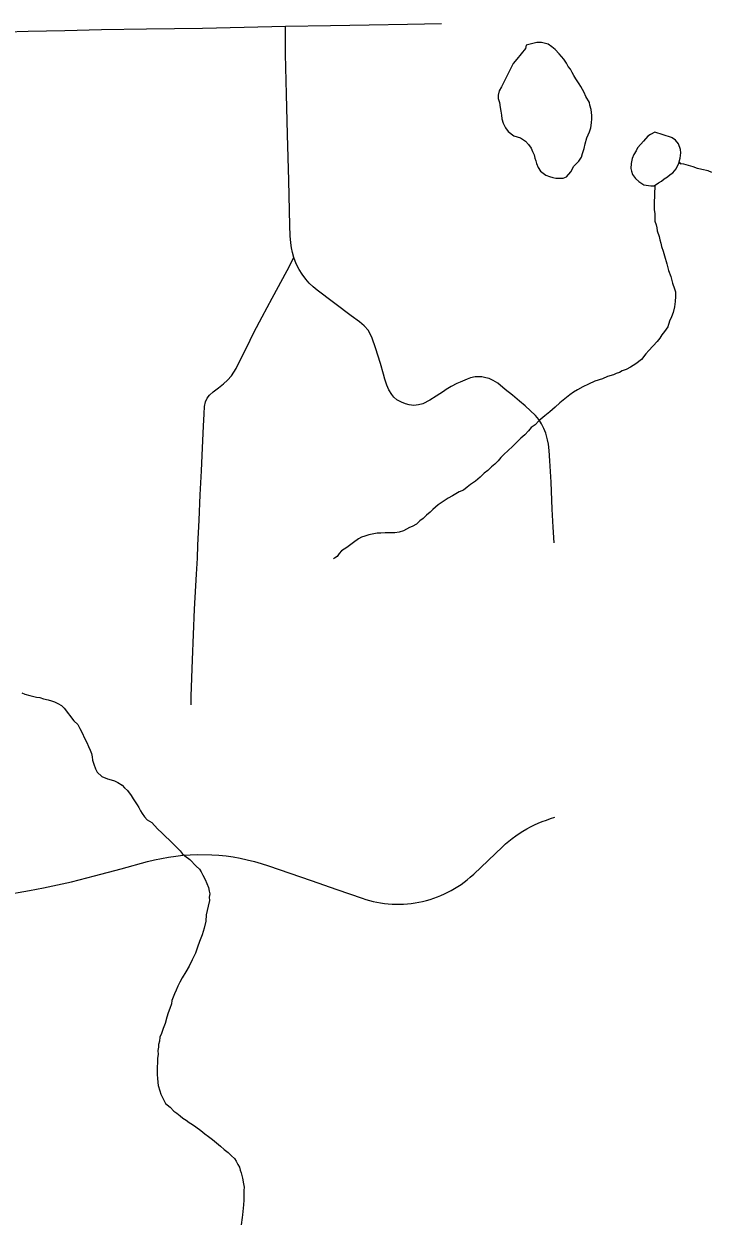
# Model space of a CAD drawing. Extents: x 103424 to 290657, y 38711 to 110967.
# Drawn here: x 214249.5064 to 214249.742, y 40211.5108 to 40211.922 of the extents above; entities that cross this region are included whole.
import ezdxf

# ---------------------------------------------------------------- set-up
doc = ezdxf.new("R2010")
doc.units = 0
for name, color, linetype in [('GM_X_Minor_Lake', 7, 'Continuous'), ('GM_X_Minor_River', 7, 'Continuous'), ('GM_X_Township_Road', 7, 'Continuous')]:
    doc.layers.add(name, color=color, linetype=linetype)

msp = doc.modelspace()

# ---------------------------------------------------------------- linework, layer by layer
at = {"layer": 'GM_X_Minor_Lake'}
for points in [[(214249.67929, 40211.91468), (214249.67912, 40211.91353), (214249.67764, 40211.91161), (214249.67615, 40211.90987), (214249.67485, 40211.90832), (214249.67375, 40211.90602), (214249.6721, 40211.90276), (214249.67081, 40211.90027), (214249.67008, 40211.89892), (214249.66973, 40211.8974), (214249.66975, 40211.89626), (214249.67015, 40211.89493), (214249.67037, 40211.89322), (214249.67059, 40211.8919), (214249.6708, 40211.89057), (214249.67101, 40211.88924), (214249.67142, 40211.88773), (214249.67221, 40211.88622), (214249.67318, 40211.88491), (214249.6751, 40211.88342), (214249.67625, 40211.88306), (214249.6774, 40211.8827), (214249.67913, 40211.88159), (214249.6801, 40211.88047), (214249.68107, 40211.87916), (214249.68147, 40211.87802), (214249.68206, 40211.87689), (214249.68227, 40211.87576), (214249.68267, 40211.87481), (214249.68287, 40211.87387), (214249.68347, 40211.87255), (214249.68425, 40211.87123), (214249.68617, 40211.86993), (214249.68732, 40211.86938), (214249.68847, 40211.86903), (214249.68961, 40211.86885), (214249.69094, 40211.86888), (214249.69208, 40211.8689), (214249.69321, 40211.8693), (214249.6947, 40211.87104), (214249.6958, 40211.87296), (214249.69748, 40211.8747), (214249.6984, 40211.87605), (214249.69876, 40211.87738), (214249.6993, 40211.8791), (214249.69965, 40211.88063), (214249.70018, 40211.88273), (214249.7011, 40211.88484), (214249.70164, 40211.88618), (214249.7018, 40211.88789), (214249.70197, 40211.88923), (214249.70195, 40211.89037), (214249.70172, 40211.89246), (214249.70131, 40211.89397), (214249.70111, 40211.89492), (214249.69993, 40211.89699), (214249.69933, 40211.89831), (214249.69816, 40211.90038), (214249.69757, 40211.90132), (214249.6964, 40211.90301), (214249.69581, 40211.90414), (214249.69522, 40211.90527), (214249.69463, 40211.9064), (214249.69386, 40211.90733), (214249.69327, 40211.90846), (214249.69229, 40211.90978), (214249.69152, 40211.91071), (214249.69074, 40211.91165), (214249.68938, 40211.91315), (214249.68823, 40211.91408), (214249.68688, 40211.915), (214249.68555, 40211.91536), (214249.68459, 40211.91553), (214249.68307, 40211.91551), (214249.67929, 40211.91468)], [(214249.67929, 40211.91468), (214249.67912, 40211.91353), (214249.67764, 40211.91161), (214249.67615, 40211.90987), (214249.67485, 40211.90832), (214249.67375, 40211.90602), (214249.6721, 40211.90276), (214249.67081, 40211.90027), (214249.67008, 40211.89892), (214249.66973, 40211.8974), (214249.66975, 40211.89626), (214249.67015, 40211.89493), (214249.67037, 40211.89322), (214249.67059, 40211.8919), (214249.6708, 40211.89057), (214249.67101, 40211.88924), (214249.67142, 40211.88773), (214249.67221, 40211.88622), (214249.67318, 40211.88491), (214249.6751, 40211.88342), (214249.67625, 40211.88306), (214249.6774, 40211.8827), (214249.67913, 40211.88159), (214249.6801, 40211.88047), (214249.68107, 40211.87916), (214249.68147, 40211.87802), (214249.68206, 40211.87689), (214249.68227, 40211.87576), (214249.68267, 40211.87481), (214249.68287, 40211.87387), (214249.68347, 40211.87255), (214249.68425, 40211.87123), (214249.68617, 40211.86993), (214249.68732, 40211.86938), (214249.68847, 40211.86903), (214249.68961, 40211.86885), (214249.69094, 40211.86888), (214249.69208, 40211.8689)], [(214249.69208, 40211.8689), (214249.69321, 40211.8693), (214249.6947, 40211.87104), (214249.6958, 40211.87296), (214249.69748, 40211.8747), (214249.6984, 40211.87605), (214249.69876, 40211.87738), (214249.6993, 40211.8791), (214249.69965, 40211.88063), (214249.70018, 40211.88273), (214249.7011, 40211.88484), (214249.70164, 40211.88618), (214249.7018, 40211.88789), (214249.70197, 40211.88923), (214249.70195, 40211.89037), (214249.70172, 40211.89246), (214249.70131, 40211.89397), (214249.70111, 40211.89492), (214249.69993, 40211.89699), (214249.69933, 40211.89831), (214249.69816, 40211.90038), (214249.69757, 40211.90132), (214249.6964, 40211.90301), (214249.69581, 40211.90414), (214249.69522, 40211.90527), (214249.69463, 40211.9064), (214249.69386, 40211.90733), (214249.69327, 40211.90846), (214249.69229, 40211.90978), (214249.69152, 40211.91071), (214249.69074, 40211.91165), (214249.68938, 40211.91315), (214249.68823, 40211.91408), (214249.68688, 40211.915), (214249.68555, 40211.91536), (214249.68459, 40211.91553), (214249.68307, 40211.91551), (214249.67929, 40211.91468)], [(214249.72935, 40211.88282), (214249.7237, 40211.88468), (214249.72219, 40211.88389), (214249.72125, 40211.8833), (214249.71976, 40211.88156), (214249.71883, 40211.8806), (214249.71772, 40211.87925), (214249.71717, 40211.87828), (214249.71643, 40211.87694), (214249.71588, 40211.8756), (214249.71553, 40211.87388), (214249.71538, 40211.87217), (214249.71558, 40211.87122), (214249.71598, 40211.87009), (214249.71695, 40211.86878), (214249.71811, 40211.86766), (214249.71984, 40211.86655)], [(214249.72935, 40211.88282), (214249.7237, 40211.88468), (214249.72219, 40211.88389), (214249.72125, 40211.8833), (214249.71976, 40211.88156), (214249.71883, 40211.8806), (214249.71772, 40211.87925), (214249.71717, 40211.87828), (214249.71643, 40211.87694), (214249.71588, 40211.8756), (214249.71553, 40211.87388), (214249.71538, 40211.87217), (214249.71558, 40211.87122), (214249.71598, 40211.87009), (214249.71695, 40211.86878), (214249.71811, 40211.86766), (214249.71984, 40211.86655), (214249.72232, 40211.86621), (214249.72346, 40211.86623), (214249.72496, 40211.86721), (214249.7259, 40211.8678), (214249.72683, 40211.86857), (214249.72796, 40211.86935), (214249.72889, 40211.87013), (214249.72983, 40211.87072), (214249.73095, 40211.87207), (214249.73186, 40211.87399), (214249.7324, 40211.87571), (214249.73256, 40211.87761), (214249.73254, 40211.87875), (214249.73174, 40211.88064), (214249.73077, 40211.88195), (214249.72962, 40211.88269), (214249.72935, 40211.88282)], [(214249.71984, 40211.86655), (214249.72232, 40211.86621), (214249.72346, 40211.86623), (214249.72496, 40211.86721), (214249.7259, 40211.8678), (214249.72683, 40211.86857), (214249.72796, 40211.86935), (214249.72889, 40211.87013), (214249.72983, 40211.87072), (214249.73095, 40211.87207), (214249.73186, 40211.87399), (214249.7324, 40211.87571), (214249.73256, 40211.87761), (214249.73254, 40211.87875), (214249.73174, 40211.88064), (214249.73077, 40211.88195), (214249.72962, 40211.88269), (214249.72935, 40211.88282)]]:
    msp.add_lwpolyline(points, dxfattribs=at)
at = {"layer": 'GM_X_Minor_River'}
for points in [[(214249.74332, 40211.87077), (214249.74198, 40211.87132), (214249.73988, 40211.87185), (214249.73835, 40211.8722), (214249.73682, 40211.87274), (214249.73358, 40211.87364), (214249.73263, 40211.87381), (214249.73196, 40211.87431), (214249.73263, 40211.87381)], [(214249.7236, 40211.86633), (214249.72338, 40211.86015), (214249.72341, 40211.85806), (214249.72363, 40211.85654), (214249.72366, 40211.85502), (214249.72368, 40211.85407), (214249.72408, 40211.85274), (214249.72429, 40211.8518), (214249.7245, 40211.85066), (214249.7251, 40211.84877), (214249.72531, 40211.84763), (214249.72571, 40211.8465), (214249.72592, 40211.84536), (214249.72652, 40211.84366), (214249.72693, 40211.84215), (214249.72774, 40211.83931), (214249.72835, 40211.83704), (214249.72914, 40211.83496), (214249.72976, 40211.83269), (214249.73036, 40211.8308), (214249.73076, 40211.82967), (214249.73079, 40211.82815), (214249.73063, 40211.82644), (214249.73047, 40211.82453), (214249.72994, 40211.82262), (214249.72939, 40211.82109), (214249.72866, 40211.81956), (214249.72813, 40211.81765), (214249.72701, 40211.8161), (214249.72609, 40211.81495), (214249.72535, 40211.81379), (214249.72442, 40211.81264), (214249.72162, 40211.80954), (214249.72051, 40211.80838), (214249.71902, 40211.80646), (214249.71715, 40211.8049), (214249.71527, 40211.80373), (214249.71377, 40211.80294), (214249.71244, 40211.80253), (214249.71151, 40211.80195), (214249.71037, 40211.80155), (214249.70943, 40211.80115), (214249.70735, 40211.80054), (214249.70566, 40211.79975), (214249.70301, 40211.79894), (214249.70075, 40211.79795), (214249.69887, 40211.79697), (214249.69699, 40211.79598), (214249.69568, 40211.7952), (214249.69436, 40211.79423), (214249.69268, 40211.79286), (214249.69099, 40211.7915), (214249.68931, 40211.78995), (214249.68744, 40211.7884), (214249.68576, 40211.78704), (214249.6837, 40211.78529), (214249.68239, 40211.78394), (214249.68108, 40211.78296), (214249.68015, 40211.7818), (214249.67885, 40211.78045), (214249.67754, 40211.77928), (214249.67623, 40211.77812), (214249.67474, 40211.77657), (214249.67306, 40211.77502), (214249.67175, 40211.77386), (214249.67063, 40211.7727), (214249.6697, 40211.77154), (214249.66858, 40211.77038), (214249.66746, 40211.76941), (214249.66615, 40211.76824), (214249.66484, 40211.76727), (214249.66354, 40211.76592), (214249.66185, 40211.76455), (214249.66016, 40211.76338), (214249.65904, 40211.76241), (214249.65773, 40211.76144), (214249.65622, 40211.76084), (214249.65397, 40211.75947), (214249.65246, 40211.75868), (214249.64909, 40211.75634), (214249.64815, 40211.75556), (214249.64722, 40211.75479), (214249.64628, 40211.75382), (214249.64497, 40211.75284), (214249.64385, 40211.75168), (214249.64273, 40211.7509), (214249.64161, 40211.74974), (214249.6401, 40211.74895), (214249.63916, 40211.74856), (214249.63709, 40211.74738), (214249.63558, 40211.74697), (214249.63407, 40211.74676), (214249.63236, 40211.74673), (214249.63084, 40211.7467), (214249.62932, 40211.74667), (214249.62799, 40211.74665), (214249.62686, 40211.74644), (214249.62515, 40211.74602), (214249.62383, 40211.74562), (214249.6227, 40211.74522), (214249.62157, 40211.74463)], [(214249.62157, 40211.74463), (214249.61988, 40211.74346), (214249.61895, 40211.74268), (214249.61763, 40211.74171), (214249.6167, 40211.74112), (214249.61576, 40211.74053), (214249.61501, 40211.73957), (214249.61427, 40211.7386), (214249.61333, 40211.73802), (214249.61296, 40211.73782)], [(214249.50573, 40211.6916), (214249.50669, 40211.69124), (214249.50841, 40211.6907), (214249.50936, 40211.69052), (214249.5107, 40211.69017), (214249.51184, 40211.69), (214249.51317, 40211.68964), (214249.5147, 40211.68929), (214249.51585, 40211.68893), (214249.51699, 40211.68857), (214249.51814, 40211.68802), (214249.51929, 40211.68728), (214249.52026, 40211.68635), (214249.52356, 40211.68203), (214249.52492, 40211.68073), (214249.5257, 40211.67941), (214249.52649, 40211.6779), (214249.52728, 40211.67602), (214249.52807, 40211.67451), (214249.52866, 40211.67319), (214249.52925, 40211.67187), (214249.52965, 40211.67074), (214249.52986, 40211.6696), (214249.53007, 40211.66846), (214249.53048, 40211.66714), (214249.53108, 40211.66544), (214249.53167, 40211.66431), (214249.53321, 40211.66282), (214249.53513, 40211.66209), (214249.53646, 40211.66173), (214249.53761, 40211.66137), (214249.53876, 40211.66082), (214249.54029, 40211.6599), (214249.54107, 40211.65896)], [(214249.54107, 40211.65896), (214249.54203, 40211.65803), (214249.54339, 40211.65634), (214249.54398, 40211.65521), (214249.54476, 40211.65409), (214249.54535, 40211.65315), (214249.54594, 40211.65221), (214249.54653, 40211.65108), (214249.54711, 40211.65014), (214249.54789, 40211.64901), (214249.54886, 40211.64789), (214249.5504, 40211.64696), (214249.55136, 40211.64603), (214249.55253, 40211.64472), (214249.55388, 40211.64341), (214249.55523, 40211.64211), (214249.55639, 40211.64099), (214249.55755, 40211.63987), (214249.5589, 40211.63856), (214249.56026, 40211.63726), (214249.56084, 40211.63632), (214249.56181, 40211.63557), (214249.56354, 40211.63427), (214249.56567, 40211.63203), (214249.56683, 40211.63091), (214249.56741, 40211.62997), (214249.568, 40211.62884), (214249.56879, 40211.62733), (214249.56938, 40211.62601), (214249.56998, 40211.62469), (214249.57019, 40211.62336), (214249.5704, 40211.62242), (214249.57023, 40211.62127), (214249.57025, 40211.62013), (214249.5699, 40211.61823), (214249.56955, 40211.6167), (214249.5692, 40211.61517), (214249.56905, 40211.61308), (214249.56852, 40211.6106), (214249.5678, 40211.6083), (214249.56689, 40211.60601), (214249.56617, 40211.60409), (214249.56545, 40211.60199), (214249.56435, 40211.59969), (214249.56325, 40211.59758), (214249.56214, 40211.59565), (214249.56085, 40211.59354), (214249.56012, 40211.59201), (214249.55938, 40211.59066), (214249.55884, 40211.58932), (214249.55829, 40211.58798), (214249.55774, 40211.58683), (214249.55738, 40211.58568), (214249.55721, 40211.58454), (214249.55667, 40211.58301), (214249.55613, 40211.58148), (214249.55559, 40211.57995), (214249.55506, 40211.57785), (214249.55433, 40211.57612), (214249.55379, 40211.5744), (214249.55324, 40211.57306), (214249.55308, 40211.57173), (214249.55272, 40211.57058), (214249.55273, 40211.56963), (214249.55256, 40211.56849), (214249.55259, 40211.56716), (214249.55242, 40211.56582), (214249.55231, 40211.56126), (214249.55233, 40211.56012), (214249.55236, 40211.55898), (214249.55257, 40211.55746), (214249.55259, 40211.55651), (214249.55319, 40211.55462), (214249.55359, 40211.55349), (214249.55399, 40211.55254), (214249.55458, 40211.55141), (214249.55517, 40211.55028), (214249.55671, 40211.54898), (214249.55806, 40211.54767), (214249.55903, 40211.54693), (214249.56018, 40211.546), (214249.56115, 40211.54526), (214249.5623, 40211.54452), (214249.56326, 40211.54377), (214249.56441, 40211.54303), (214249.56557, 40211.54229), (214249.5673, 40211.54099), (214249.56865, 40211.53988), (214249.56999, 40211.53895), (214249.57134, 40211.53783), (214249.57269, 40211.53672), (214249.57404, 40211.5356), (214249.57539, 40211.53448), (214249.57674, 40211.53337), (214249.5779, 40211.53225), (214249.57887, 40211.53132), (214249.57945, 40211.53038), (214249.58004, 40211.52925), (214249.58063, 40211.52831), (214249.58084, 40211.52736), (214249.58123, 40211.52641)], [(214249.58123, 40211.52641), (214249.58144, 40211.52547), (214249.58165, 40211.52452), (214249.58206, 40211.52263), (214249.58227, 40211.52149), (214249.5821, 40211.52035), (214249.58213, 40211.51883), (214249.58216, 40211.51693), (214249.582, 40211.5154), (214249.58168, 40211.51198), (214249.58151, 40211.51102), (214249.58117, 40211.50854)]]:
    msp.add_lwpolyline(points, dxfattribs=at)
at = {"layer": 'GM_X_Township_Road'}
for points in [[(214249.49234, 40211.91905), (214249.50787, 40211.91941), (214249.52049, 40211.9197), (214249.53311, 40211.91999), (214249.54864, 40211.92022), (214249.55829, 40211.92036), (214249.56794, 40211.92049), (214249.5822, 40211.92086), (214249.59647, 40211.92123), (214249.612, 40211.92145), (214249.62525, 40211.92164), (214249.6385, 40211.92182), (214249.65018, 40211.92208)], [(214249.62506, 40211.8164), (214249.62356, 40211.81798), (214249.62198, 40211.81934), (214249.61909, 40211.8214), (214249.60738, 40211.83027), (214249.60598, 40211.83145), (214249.60468, 40211.83273), (214249.60347, 40211.83411), (214249.60216, 40211.83574), (214249.6012, 40211.83737), (214249.60019, 40211.83935), (214249.59935, 40211.84157), (214249.59888, 40211.84329), (214249.59857, 40211.84482), (214249.59831, 40211.84663), (214249.59807, 40211.84902), (214249.59798, 40211.85252), (214249.5976, 40211.86805), (214249.59741, 40211.87597), (214249.59721, 40211.88389), (214249.59687, 40211.89774), (214249.59653, 40211.91159), (214249.59647, 40211.92123)], [(214249.564, 40211.68753), (214249.56404, 40211.69045), (214249.56449, 40211.70297), (214249.56481, 40211.71174), (214249.56513, 40211.72051), (214249.56578, 40211.73255), (214249.56612, 40211.73804), (214249.56629, 40211.74245), (214249.56671, 40211.75106), (214249.56713, 40211.75984), (214249.56755, 40211.76811), (214249.56793, 40211.77605), (214249.56822, 40211.78348), (214249.56843, 40211.78769), (214249.56864, 40211.7902), (214249.56894, 40211.79184), (214249.56948, 40211.7931), (214249.57032, 40211.79415), (214249.57158, 40211.79529), (214249.57335, 40211.79663), (214249.57507, 40211.79802), (214249.5765, 40211.79928), (214249.57793, 40211.80083), (214249.57944, 40211.80327), (214249.58091, 40211.80616), (214249.58301, 40211.81041), (214249.58561, 40211.81574), (214249.58845, 40211.82109), (214249.59187, 40211.82754), (214249.59704, 40211.83708), (214249.59935, 40211.84157)], [(214249.68904, 40211.74331), (214249.68859, 40211.7487), (214249.68827, 40211.75491), (214249.68795, 40211.76422), (214249.68749, 40211.77156), (214249.68726, 40211.77506), (214249.68698, 40211.77723), (214249.68666, 40211.7788), (214249.6861, 40211.78106), (214249.68538, 40211.78261), (214249.68458, 40211.78426), (214249.68365, 40211.78575), (214249.6825, 40211.78716), (214249.67895, 40211.79043), (214249.6771, 40211.79203), (214249.67462, 40211.79416), (214249.67213, 40211.79614), (214249.66954, 40211.79831), (214249.66797, 40211.79924), (214249.66659, 40211.79984), (214249.66548, 40211.80016), (214249.66405, 40211.80039), (214249.66179, 40211.80048), (214249.66019, 40211.80006), (214249.65898, 40211.79965), (214249.65663, 40211.79864), (214249.65543, 40211.79817), (214249.65349, 40211.79716), (214249.65178, 40211.79607), (214249.65086, 40211.79545), (214249.64841, 40211.79375), (214249.6462, 40211.79236), (214249.64376, 40211.79116), (214249.64223, 40211.79079), (214249.64062, 40211.79061), (214249.63905, 40211.79075), (214249.63776, 40211.79112), (214249.63637, 40211.79171), (214249.63481, 40211.79255), (214249.63379, 40211.79347), (214249.6331, 40211.79435), (214249.63208, 40211.79601), (214249.63139, 40211.79757), (214249.63071, 40211.79961), (214249.63019, 40211.80131), (214249.62922, 40211.805), (214249.62743, 40211.81043), (214249.62631, 40211.81378), (214249.62506, 40211.8164)], [(214249.49925, 40211.62205), (214249.50828, 40211.62356), (214249.51313, 40211.6245), (214249.51799, 40211.62553), (214249.52282, 40211.62664), (214249.53071, 40211.62864), (214249.53984, 40211.63109), (214249.54896, 40211.63355), (214249.55135, 40211.63415), (214249.55379, 40211.63467), (214249.55623, 40211.6351), (214249.55867, 40211.63545), (214249.56113, 40211.63572), (214249.56362, 40211.63589), (214249.56611, 40211.63598), (214249.57106, 40211.6359), (214249.57352, 40211.63574), (214249.57601, 40211.63548), (214249.57845, 40211.63514), (214249.58089, 40211.63471), (214249.58333, 40211.6342), (214249.58575, 40211.6336), (214249.58812, 40211.63291), (214249.59067, 40211.63209), (214249.60535, 40211.62701), (214249.6141, 40211.62399), (214249.62284, 40211.62097), (214249.62409, 40211.62055), (214249.62535, 40211.62019), (214249.62665, 40211.61986), (214249.62793, 40211.61959), (214249.62924, 40211.61936), (214249.63054, 40211.61917), (214249.63186, 40211.61903), (214249.63319, 40211.61893), (214249.63452, 40211.61889), (214249.63715, 40211.61893), (214249.63847, 40211.61902), (214249.63978, 40211.61915), (214249.6411, 40211.61934), (214249.64241, 40211.61956), (214249.64369, 40211.61984), (214249.64499, 40211.62015), (214249.64625, 40211.62052), (214249.6475, 40211.62093), (214249.64876, 40211.62138), (214249.64999, 40211.62187), (214249.6512, 40211.62241), (214249.65238, 40211.62299), (214249.65354, 40211.6236), (214249.65471, 40211.62426), (214249.65582, 40211.62496), (214249.65691, 40211.6257), (214249.658, 40211.62648), (214249.65904, 40211.62729), (214249.66006, 40211.62814), (214249.66129, 40211.62927), (214249.67115, 40211.63862), (214249.67227, 40211.63963), (214249.6734, 40211.64059), (214249.67456, 40211.64151), (214249.67575, 40211.6424), (214249.67698, 40211.64324), (214249.67824, 40211.64404), (214249.67952, 40211.64479), (214249.68082, 40211.6455), (214249.68217, 40211.64616), (214249.68352, 40211.64678), (214249.6849, 40211.64735), (214249.6863, 40211.64787), (214249.68769, 40211.64834), (214249.68926, 40211.6488)]]:
    msp.add_lwpolyline(points, dxfattribs=at)

doc.saveas('drawing.dxf')
